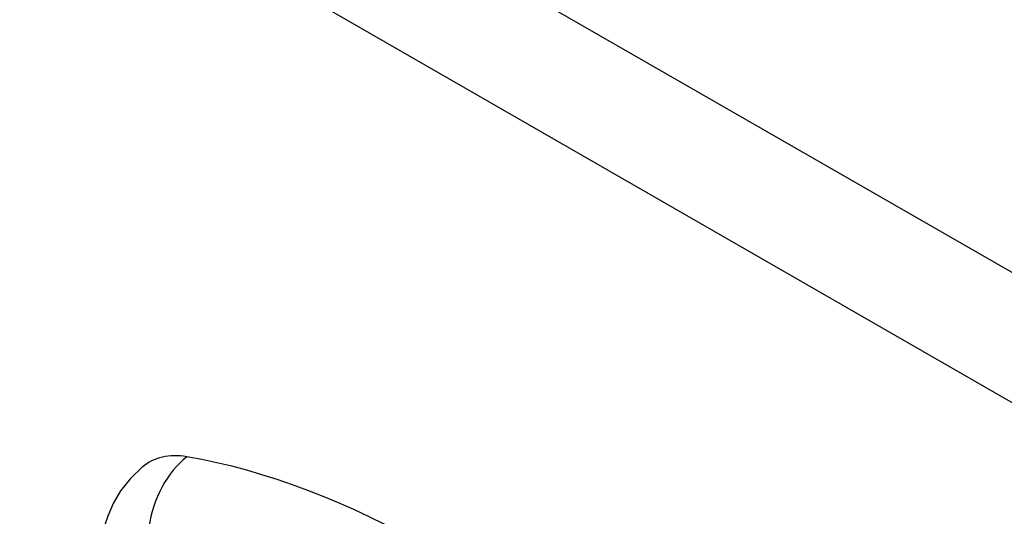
# Model space of a CAD drawing. Header units: inches. Extents: x 15 to 513, y 46 to 241.
# Tile 318 of 397: x 438.029 to 439.25, y 234.899 to 235.516. Entities that reach past the tile are written whole.
import ezdxf

# ---------------------------------------------------------------- set-up
doc = ezdxf.new("R2010")
doc.units = ezdxf.units.IN
doc.header["$MEASUREMENT"] = 0
doc.layers.add('Visible Edges(ANSI)', color=7, linetype='Continuous', lineweight=25)
doc.layers.add('Visible Tangent Edges(ANSI)', color=7, linetype='Continuous', lineweight=25)

msp = doc.modelspace()

# ---------------------------------------------------------------- linework, layer by layer
at = {"layer": 'Visible Edges(ANSI)', "flags": 128}
for points in [[(438.1806, 234.9603), (438.1659, 234.9462), (438.1539, 234.9308), (438.1446, 234.915), (438.1378, 234.8992)], [(438.1378, 234.8992), (438.1249, 234.8611), (438.1139, 234.8218), (438.1046, 234.7815), (438.097, 234.7403), (438.0912, 234.6981), (438.087, 234.655), (438.0846, 234.6112), (438.0837, 234.5666), (438.0846, 234.5214), (438.087, 234.4755), (438.091, 234.4291), (438.0966, 234.3823), (438.1037, 234.335), (438.1124, 234.2873), (438.1226, 234.2394), (438.1343, 234.1913)]]:
    msp.add_lwpolyline(points, dxfattribs=at)
at = {"layer": 'Visible Edges(ANSI)'}
for centre, major_axis, start_param, end_param in [((438.2773, 234.8126), (-0.0884, 0.1535), 5.835982, 6.382176), ((438.5391, 233.7959), (-0.6483, 1.1259), 5.16346, 5.835982)]:
    msp.add_ellipse(centre, major_axis=major_axis, ratio=0.578093, start_param=start_param, end_param=end_param, dxfattribs=at)
at = {"layer": 'Visible Tangent Edges(ANSI)'}
for p, q in [((435.685, 237.2603), (473.5895, 215.4326)), ((473.5195, 215.3113), (435.615, 237.1391))]:
    msp.add_line(p, q, dxfattribs=at)
msp.add_ellipse((438.2748, 234.8737), major_axis=(-0.02, -0.1164), ratio=0.735728, start_param=3.82822, end_param=4.736579, dxfattribs=at)

doc.saveas('drawing.dxf')
